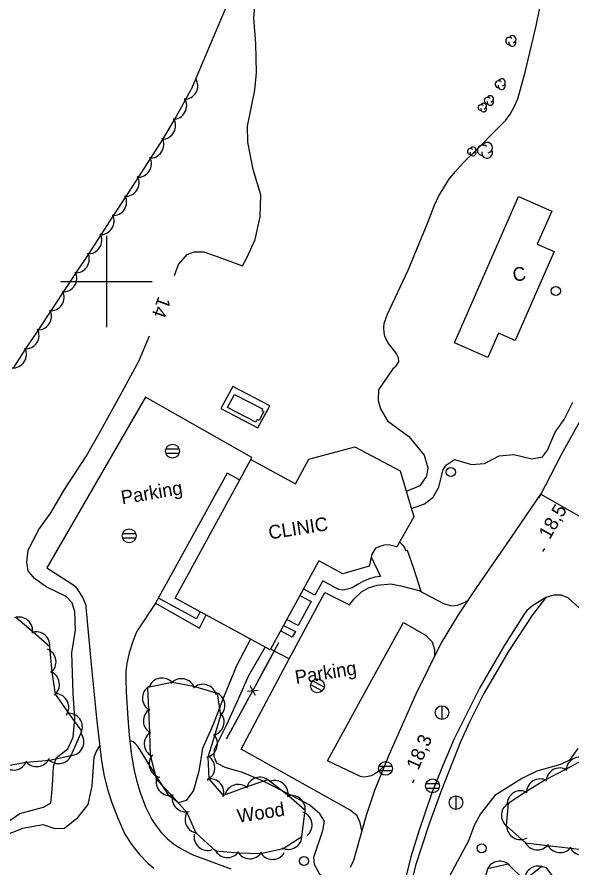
# Model space of a CAD drawing. Extents: x 646142 to 649934, y 5874075 to 5876351.
# Drawn here: x 646580.4 to 646702.1, y 5875071.6 to 5875258 of the extents above; entities that cross this region are included whole.
import ezdxf

# ---------------------------------------------------------------- set-up
doc = ezdxf.new("R2010")
doc.units = 0
for name, color, linetype in [('Niveau 2', 7, 'Continuous'), ('Niveau 21', 7, 'Continuous'), ('Niveau 22', 7, 'Continuous'), ('Niveau 3', 7, 'Continuous'), ('Niveau 31', 7, 'Continuous'), ('Niveau 36', 7, 'Continuous'), ('Niveau 37', 7, 'Continuous'), ('Niveau 44', 7, 'Continuous'), ('Niveau 52', 7, 'Continuous'), ('Niveau 61', 7, 'Continuous')]:
    doc.layers.add(name, color=color, linetype=linetype)

msp = doc.modelspace()

# ---------------------------------------------------------------- linework, layer by layer
at = {"layer": 'Niveau 2'}
for points in [[(646614.95, 5875201.33), (646615.78, 5875203.7), (646617.7, 5875205.89), (646619.22, 5875206.53), (646621.32, 5875206.51), (646624.86, 5875205.26), (646629.85, 5875203.47), (646630.77, 5875205.16), (646632.58, 5875209.19), (646633.69, 5875214.17), (646633.84, 5875218.98), (646632.15, 5875224.6), (646631.01, 5875230.53), (646630.9, 5875234.09), (646632.55, 5875241.97), (646632.93, 5875245.77), (646632.78, 5875252.23), (646632.31, 5875257.83), (646632.64, 5875262.09)], [(646663.47, 5875181.4), (646664.07, 5875182.4), (646664.07, 5875182.4), (646664.04, 5875183.27), (646663.52, 5875184.29), (646661.72, 5875186.64), (646661.01, 5875188), (646660.89, 5875188.82), (646660.8, 5875189.82), (646660.89, 5875190.77), (646661.55, 5875192.67), (646666.12, 5875202.5), (646670.45, 5875212.93), (646671.93, 5875216.78), (646672.89, 5875218.81), (646673.99, 5875220.55), (646675.08, 5875222.34), (646676.44, 5875224.04), (646678.31, 5875226.08), (646681.56, 5875229.3), (646685.21, 5875233.06), (646687.55, 5875235.37), (646688.53, 5875236.68), (646689.42, 5875238.28), (646690.21, 5875240.05), (646691.78, 5875245.89), (646694.21, 5875256.06), (646695.04, 5875260.05)], [(646573.8, 5875078.37), (646580.97, 5875083.36), (646583.71, 5875084.09), (646586.17, 5875084.74), (646587.78, 5875085.69), (646588.03, 5875087.69), (646588.25, 5875090.69), (646588.35, 5875093.62), (646589.01, 5875095.6), (646591.54, 5875097.49), (646592.72, 5875100.09), (646593.03, 5875104.15), (646592.69, 5875109.62), (646592.42, 5875118.54), (646593.18, 5875123.51), (646593.08, 5875127.54), (646592.45, 5875129.53), (646591.17, 5875130.9), (646586.79, 5875133.03), (646584.25, 5875134.88), (646582.83, 5875136.53), (646582.55, 5875138.49), (646582.86, 5875141.09), (646585.17, 5875145.59), (646587.79, 5875149.24), (646590.8, 5875154.37), (646595.62, 5875161.81), (646598.78, 5875167.31), (646602.98, 5875175.04), (646607.19, 5875182.67), (646609.46, 5875188.1)], [(646663.47, 5875181.4), (646662.78, 5875180.86), (646659.66, 5875176.22), (646659.58, 5875173.91), (646660.07, 5875172.07), (646661.65, 5875169.44), (646666.32, 5875166.05), (646669.68, 5875161.92), (646670.46, 5875159.14), (646670.14, 5875157.32), (646668.71, 5875155.19), (646665.75, 5875153.93)], [(646666.86, 5875150.19), (646669.73, 5875151.22), (646671.64, 5875152.7), (646672.86, 5875154.89), (646673.82, 5875158.75), (646674.54, 5875159.79), (646676.3, 5875160.97), (646680.05, 5875159.85), (646682.88, 5875160.07), (646686.11, 5875161.76), (646689.33, 5875162.06), (646693.24, 5875161.13), (646695.59, 5875161.54), (646696.74, 5875163.03), (646698.39, 5875166.93), (646700.37, 5875169.76), (646702.26, 5875173.57)], [(646631.58, 5875121.58), (646628.54, 5875115.74), (646625.63, 5875108.78), (646623.36, 5875102.87), (646621.07, 5875097.6), (646620.25, 5875092.61), (646619.05, 5875088.39), (646617.45, 5875086.19), (646615.77, 5875085.69), (646613.74, 5875087.22), (646611.01, 5875091.36), (646606.96, 5875097.93), (646606.35, 5875098.64), (646605.82, 5875099.02), (646605.11, 5875099.33)], [(646650.73, 5875068.29), (646650.71, 5875068.4), (646648.66, 5875068.54), (646646.8, 5875069.97), (646645.63, 5875072.15), (646645.5, 5875073.77), (646647.46, 5875079.63), (646647.81, 5875081.69), (646646.81, 5875083.25), (646644.56, 5875085.18), (646640.6, 5875087.32), (646634.24, 5875090.51), (646629.79, 5875092.33), (646626.03, 5875093.44), (646624.21, 5875094.41), (646623.63, 5875095.77), (646623.67, 5875097.46), (646626.36, 5875102.85), (646628.98, 5875108.46), (646631.23, 5875113.58), (646634.8, 5875119.82)], [(646598.51, 5875098.29), (646597.82, 5875097.1), (646597.2, 5875095.69), (646596.82, 5875089.38), (646595.9, 5875085.31), (646593.42, 5875082.19), (646590.77, 5875080.03), (646588.76, 5875079.95), (646586.11, 5875080.83), (646581.56, 5875080.04), (646578.52, 5875078.8)], [(646703.32, 5875097.59), (646701.56, 5875095.01), (646699.55, 5875094.1), (646694.39, 5875092.61), (646691.21, 5875091.08), (646685.13, 5875087.31), (646682.04, 5875083.29), (646680.62, 5875080.73), (646679.39, 5875077.38), (646676.93, 5875072.77), (646674.11, 5875067.54)]]:
    msp.add_lwpolyline(points, dxfattribs=at)
at = {"layer": 'Niveau 21'}
for points in [[(646694.12, 5875411.88), (646697.36, 5875401.63), (646703.44, 5875384.67), (646707.64, 5875372.11), (646715.11, 5875353.03), (646720.27, 5875339.11), (646724.65, 5875326.94), (646728.22, 5875316.76), (646732.53, 5875298.96), (646733.88, 5875291.06), (646734.27, 5875285.47), (646735.5, 5875271.45), (646735.82, 5875260.33), (646735.08, 5875248.4), (646733.47, 5875241.19), (646730.1, 5875229.05), (646722.56, 5875207.8), (646716.74, 5875193.89), (646710.6, 5875181.77), (646705.33, 5875172.18), (646699.67, 5875161.96), (646695.04, 5875152.91), (646694.77, 5875152.49)], [(646704.31, 5875144.26), (646705.72, 5875147.36), (646695.15, 5875153.34), (646687.62, 5875142.33), (646681.09, 5875132.83), (646677.08, 5875126.89), (646673.38, 5875120.78), (646667.81, 5875109.49), (646661.93, 5875096.14), (646658.74, 5875088.39), (646656.95, 5875082.93), (646654.14, 5875073.04), (646653.43, 5875071.52)], [(646703.74, 5875128.36), (646701.23, 5875130.62), (646699.67, 5875131.2), (646698.05, 5875131.19), (646696.35, 5875130.71), (646693.45, 5875128.86), (646692.2, 5875127.85), (646691.61, 5875127.06)], [(646691.61, 5875127.06), (646687.31, 5875120.22), (646681.83, 5875110.83), (646676.24, 5875099.68), (646673.61, 5875093.49), (646671.29, 5875087.63), (646668.49, 5875079.44), (646666.76, 5875073.84), (646664.76, 5875065.88)]]:
    msp.add_lwpolyline(points, dxfattribs=at)
at = {"layer": 'Niveau 22'}
for points in [[(646668.99, 5875131.99), (646667.38, 5875137.05), (646665.97, 5875141.01), (646665.66, 5875140.93), (646665.39, 5875141.65), (646665.07, 5875142.12), (646664.64, 5875142.56), (646664.27, 5875142.89)], [(646658.07, 5875139.65), (646660.08, 5875135.34), (646658.82, 5875135.14), (646657.65, 5875134.82), (646656.34, 5875134.32), (646655.37, 5875133.73), (646653.84, 5875132.82), (646652.84, 5875132.52), (646651.93, 5875132.35), (646650.93, 5875132.48), (646650.21, 5875132.82), (646647.46, 5875134.38), (646645.69, 5875131.22), (646643.16, 5875132.58)], [(646642.38, 5875131.15), (646644.87, 5875129.82), (646642.02, 5875124.53), (646639.51, 5875125.88)], [(646610.76, 5875129.47), (646620.4, 5875124), (646621.86, 5875126.88)], [(646620.53, 5875127.6), (646619.72, 5875126.04), (646611.38, 5875130.59)], [(646696.35, 5875130.71), (646693.41, 5875126.88), (646688.26, 5875119.04), (646682.76, 5875109.66), (646679.67, 5875103.49), (646677.6, 5875099.03), (646673.28, 5875088.11), (646670.73, 5875081.04), (646667.76, 5875071.97), (646665.24, 5875061.76)], [(646638.81, 5875124.6), (646641.42, 5875123.26), (646640.75, 5875122.03), (646638.14, 5875123.37)], [(646640.04, 5875117.25), (646635.98, 5875119.41)]]:
    msp.add_lwpolyline(points, dxfattribs=at)
at = {"layer": 'Niveau 3'}
for p, q in [((646695.68, 5875140.79), (646696.09, 5875141.48)), ((646667.17, 5875090.04), (646667.49, 5875090.78))]:
    msp.add_line(p, q, dxfattribs=at)
at = {"layer": 'Niveau 31'}
for points in [[(646676.32, 5875186.53), (646690.36, 5875218.64), (646697.64, 5875215.46), (646694.47, 5875208.21), (646698.16, 5875206.6), (646689.62, 5875187.06), (646685.97, 5875188.66), (646683.64, 5875183.33), (646676.32, 5875186.53)], [(646626.57, 5875172.36), (646628.07, 5875175.26), (646634.24, 5875172.07), (646634.06, 5875171.72), (646634.48, 5875171.5), (646633.46, 5875169.52), (646633.07, 5875169.72), (646632.78, 5875169.16), (646626.57, 5875172.36)], [(646646.53, 5875138.76), (646635.88, 5875119.23), (646615.06, 5875130.58), (646629.3, 5875156.69), (646631.63, 5875160.98), (646641.42, 5875155.64), (646644.35, 5875161.02), (646654.47, 5875163.76), (646664.4, 5875158.46), (646667.38, 5875148.42), (646663.65, 5875141.79), (646662.22, 5875142.18), (646661.17, 5875142.28), (646660.18, 5875141.93), (646658.96, 5875141.56), (646658.19, 5875140.2), (646657.62, 5875137.56), (646651.79, 5875135.89), (646646.53, 5875138.76), (646646.53, 5875138.76)]]:
    msp.add_lwpolyline(points, dxfattribs=at)
at = {"layer": 'Niveau 36'}
for p, q in [((646615.9, 5875163.27), (646613.02, 5875163.27)), ((646613.02, 5875162.35), (646615.9, 5875162.35)), ((646606.41, 5875144.69), (646603.53, 5875144.69)), ((646603.53, 5875143.77), (646606.41, 5875143.77)), ((646647.72, 5875111.05), (646645.2, 5875112.43)), ((646644.76, 5875111.63), (646647.28, 5875110.24)), ((646673.58, 5875103.95), (646673.58, 5875106.95)), ((646662.64, 5875093.68), (646659.76, 5875093.68)), ((646659.76, 5875092.76), (646662.64, 5875092.76)), ((646672.93, 5875089.84), (646670.05, 5875089.84)), ((646670.05, 5875088.92), (646672.93, 5875088.92)), ((646676.65, 5875084.22), (646676.65, 5875087.22))]:
    msp.add_line(p, q, dxfattribs=at)
for centre, radius in [((646698.53, 5875197.93), 1), ((646614.47, 5875162.81), 1.52), ((646675.51, 5875158.22), 1), ((646604.98, 5875144.24), 1.52), ((646646.25, 5875111.34), 1.52), ((646673.57, 5875105.46), 1.5), ((646661.2, 5875093.23), 1.52), ((646671.49, 5875089.39), 1.52), ((646676.64, 5875085.72), 1.5), ((646682.27, 5875075.71), 1), ((646643.31, 5875072.91), 1)]:
    msp.add_circle(centre, radius, dxfattribs=at)
at = {"layer": 'Niveau 37'}
for points in [[(646633.04, 5875112.04), (646637.81, 5875120.83)], [(646636.69, 5875118.77), (646626.35, 5875099.74)], [(646630.9, 5875110.2), (646633.27, 5875110.39)], [(646632.65, 5875109.25), (646631.52, 5875111.34)], [(646626.35, 5875099.74), (646631.13, 5875108.53)]]:
    msp.add_lwpolyline(points, dxfattribs=at)
at = {"layer": 'Niveau 44'}
for points in [[(646687.44, 5875298.42), (646687.98, 5875294.86), (646687.98, 5875294.86), (646686.39, 5875293.36), (646682.82, 5875293.66), (646667.09, 5875301.3), (646656.59, 5875302.96), (646652.33, 5875301.74), (646646.1, 5875297.32), (646633.25, 5875281.73), (646630.59, 5875274.9), (646628.63, 5875266.05), (646618.56, 5875242.09)], [(646579.51, 5875180.92), (646582.35, 5875185.22), (646585.01, 5875189.28), (646587.85, 5875193.57), (646590.53, 5875197.62), (646593.37, 5875201.91), (646596.05, 5875205.95), (646598.85, 5875210.27), (646601.49, 5875214.35), (646604.3, 5875218.66), (646606.94, 5875222.73), (646609.73, 5875227.06), (646612.36, 5875231.14), (646614.96, 5875235.6), (646617.31, 5875239.84), (646618.56, 5875242.09)], [(646577.59, 5875093.71), (646582.37, 5875094.56), (646587.51, 5875095.04), (646592.25, 5875096.08), (646594.58, 5875101.39), (646591.72, 5875105.31), (646588.8, 5875109.51), (646588.07, 5875114.31), (646587.59, 5875119.92), (646583.91, 5875123.08), (646580.12, 5875126.34)], [(646638.75, 5875075.68), (646642.87, 5875078.26), (646643.58, 5875084), (646639.93, 5875087.19), (646635.41, 5875090.71), (646630.8, 5875089.19), (646625.67, 5875087.27), (646622.48, 5875090.93), (646622.32, 5875095.8), (646623.73, 5875100.45), (646625.07, 5875104.87), (646624.38, 5875109.68), (646619.14, 5875111.19), (646614.38, 5875112.1), (646609.03, 5875110.99), (646609.22, 5875106.14), (646609.42, 5875101), (646609.61, 5875096.15), (646610.94, 5875090.77), (646614.34, 5875087.31), (646617.63, 5875083.53), (646619.6, 5875079.1), (646623.94, 5875075.14), (646628.94, 5875074.7), (646633.79, 5875074.57), (646638.75, 5875075.68)], [(646705.09, 5875095.4), (646700.82, 5875093.09), (646696.25, 5875090.69), (646692.11, 5875088.16), (646688.05, 5875085.51), (646687.62, 5875080.68), (646691.87, 5875076.91), (646696.69, 5875076.32), (646701.8, 5875075.71), (646706.62, 5875075.12)], [(646697.68, 5875062.83), (646699.56, 5875067.31), (646696.51, 5875071.45), (646695.48, 5875071.7), (646691.67, 5875068.69), (646688.11, 5875072.23), (646683.56, 5875071.23), (646682.34, 5875066.67), (646682.12, 5875061.82), (646687.56, 5875059.85), (646692.4, 5875060.22), (646696.67, 5875063.32), (646697.68, 5875062.83)]]:
    msp.add_lwpolyline(points, dxfattribs=at)
for centre, radius, start, end in [((646689.01, 5875253.15), 0.789, 282.2692, 149.7262), ((646688.33, 5875252.75), 0.789, 44.1153, 269.8039), ((646689.01, 5875252.36), 0.789, 166.9368, 29.6212), ((646617.02, 5875242.94), 3, 270.9654, 30.9433), ((646686, 5875243.27), 0.785, 44.1153, 269.8039), ((646686.67, 5875242.88), 0.785, 166.9368, 29.6212), ((646686.67, 5875243.67), 0.785, 282.2692, 149.7262), ((646614.59, 5875238.57), 3, 270.9654, 30.9433), ((646682.69, 5875238.47), 0.641, 282.2692, 149.7262), ((646683.55, 5875239.69), 0.706, 44.1153, 269.8039), ((646684.16, 5875239.34), 0.706, 166.9368, 29.6212), ((646684.16, 5875240.05), 0.706, 282.2692, 149.7262), ((646682.14, 5875238.15), 0.641, 44.1153, 269.8039), ((646682.69, 5875237.83), 0.641, 166.9368, 29.6212), ((646612.17, 5875234.2), 3, 270.9654, 30.9433), ((646609.56, 5875230.05), 3, 267.1642, 27.1422), ((646682.48, 5875228.78), 1.16, 44.1153, 269.8039), ((646683.47, 5875229.35), 1.16, 282.2692, 149.7262), ((646679.81, 5875228.53), 0.654, 44.1153, 269.8039), ((646680.38, 5875228.21), 0.654, 166.9368, 29.6212), ((646680.38, 5875228.86), 0.654, 282.2692, 149.7262), ((646683.47, 5875228.2), 1.16, 166.9368, 29.6212), ((646606.85, 5875225.85), 3, 267.1642, 27.1422), ((646604.14, 5875221.66), 3, 267.036, 27.0139), ((646601.42, 5875217.46), 3, 267.036, 27.0139), ((646598.69, 5875213.27), 3, 267.036, 27.0139), ((646595.97, 5875209.07), 3, 267.036, 27.0139), ((646593.24, 5875204.9), 3, 266.4815, 26.4595), ((646590.48, 5875200.74), 3, 266.4815, 26.4595), ((646587.72, 5875196.57), 3, 266.4815, 26.4595), ((646584.96, 5875192.39), 3, 266.6442, 26.6221), ((646582.21, 5875188.22), 3, 266.6442, 26.6221), ((646579.46, 5875184.04), 3, 266.6442, 26.6221), ((646580.81, 5875123.42), 3, 349.3141, 109.2921), ((646584.6, 5875120.16), 3, 349.3141, 109.2921), ((646585.94, 5875116.59), 3, 308.6446, 68.6225), ((646586.69, 5875111.65), 3, 308.6446, 68.6225), ((646612.17, 5875110.04), 3, 39.8135, 159.7914), ((646616.43, 5875109.91), 3, 19.2574, 139.2354), ((646610.88, 5875108.63), 3, 122.2592, 242.2371), ((646621.13, 5875108.67), 3, 14.0127, 133.9906), ((646588.72, 5875106.63), 3, 325.6758, 85.6538), ((646622.98, 5875107.03), 3, 308.1438, 68.1218), ((646591.72, 5875102.31), 3, 336.0802, 96.0581), ((646611.08, 5875103.64), 3, 122.2592, 242.2371), ((646622.79, 5875103.42), 3, 283.1289, 43.1069), ((646611.27, 5875098.64), 3, 122.2592, 242.2371), ((646592.04, 5875099.05), 3, 276.7162, 36.6941), ((646621.34, 5875098.64), 3, 283.1289, 43.1069), ((646584.69, 5875096.61), 3, 217.0397, 337.0176), ((646589.5, 5875097.28), 3, 222.3408, 342.3188), ((646612.34, 5875094.22), 3, 138.0798, 258.0577), ((646620.75, 5875093.36), 3, 295.6276, 55.6055), ((646703.79, 5875092.7), 3, 58.4543, 178.4322), ((646579.67, 5875095.87), 3, 220.018, 339.9959), ((646699.4, 5875090.32), 3, 58.4543, 178.4322), ((646613.9, 5875090.28), 3, 164.5357, 284.5137), ((646622.74, 5875087.94), 3, 341.0569, 101.0348), ((646633.65, 5875088.28), 3, 48.2108, 168.1887), ((646636.83, 5875087.56), 3, 348.8521, 108.8301), ((646695.1, 5875087.92), 3, 61.4016, 181.3796), ((646628.9, 5875086.72), 3, 48.2108, 168.1887), ((646690.83, 5875085.32), 3, 61.4016, 181.3796), ((646617.4, 5875086.71), 3, 164.5357, 284.5137), ((646640.59, 5875084.27), 3, 348.8521, 108.8301), ((646689.6, 5875082.94), 3, 114.9157, 234.8937), ((646620.22, 5875082.03), 3, 143.9414, 263.9193), ((646642.08, 5875080.8), 3, 310.8354, 70.8133), ((646690.73, 5875080.63), 3, 179.636, 299.6139), ((646622.19, 5875078.24), 3, 169.472, 289.45), ((646639.87, 5875078.47), 3, 242.0622, 2.0401), ((646694.49, 5875078.37), 3, 203.1267, 323.1047), ((646626.52, 5875076.67), 3, 204.8017, 324.7796), ((646631.41, 5875076.4), 3, 208.5539, 328.5319), ((646699.46, 5875077.77), 3, 203.1267, 323.1047), ((646704.42, 5875077.17), 3, 203.1267, 323.1047), ((646636.41, 5875076.27), 3, 208.5539, 328.5319), ((646686.24, 5875069.88), 3, 45.4089, 154.0892), ((646694.67, 5875068.81), 3, 68.2626, 188.2406)]:
    msp.add_arc(centre, radius, start, end, dxfattribs=at)
at = {"layer": 'Niveau 52'}
for points in [[(646635.79, 5875172.73), (646627.71, 5875177), (646625.08, 5875172.12), (646633.2, 5875167.89), (646635.79, 5875172.73), (646635.79, 5875172.73)], [(646631.63, 5875160.98), (646631.88, 5875161.39), (646608.58, 5875174.67), (646586.91, 5875137.18), (646592.43, 5875133.7), (646593.17, 5875133.14), (646593.74, 5875132.33), (646594.8, 5875130.65), (646595.5, 5875129.03), (646595.5, 5875128.59), (646596.65, 5875116), (646597.89, 5875103.57), (646598.89, 5875094.88), (646599.47, 5875091.54), (646600.21, 5875088.64), (646601.11, 5875085.9), (646602.52, 5875082.3), (646604.05, 5875078.8), (646605.54, 5875076.49), (646607.25, 5875074.32), (646609.05, 5875072.43), (646610.37, 5875071.36)], [(646629.18, 5875156.48), (646626.43, 5875157.94), (646610.77, 5875129.49), (646606.86, 5875123.64), (646606.42, 5875122.82), (646605.78, 5875121.05), (646604.98, 5875118.54), (646604.48, 5875116.23), (646604.23, 5875114.65), (646604.21, 5875113.05), (646604.32, 5875109.96), (646604.69, 5875104.27), (646604.97, 5875100.5), (646605.43, 5875096.67), (646606.01, 5875093.09), (646606.58, 5875090.63), (646607.31, 5875088.14), (646608.52, 5875084.81), (646609.91, 5875082), (646610.65, 5875080.91), (646612.06, 5875079.08), (646613.38, 5875077.81), (646614.71, 5875076.72), (646615.81, 5875075.97), (646617.12, 5875075.26), (646618.79, 5875074.35), (646622.51, 5875072.93), (646627.25, 5875071.2)], [(646656, 5875079.58), (646655.61, 5875081.28), (646654.97, 5875082.8), (646653.44, 5875084.1), (646629.51, 5875097.43), (646640.07, 5875117.29), (646647.89, 5875131.78), (646653.27, 5875129.12), (646654.28, 5875130.39), (646655.95, 5875131.97), (646657.47, 5875132.85), (646659.37, 5875133.42), (646662.34, 5875133.67), (646664.58, 5875133.26), (646668.51, 5875132.25), (646673.92, 5875129.36), (646675.7, 5875128.89), (646676.95, 5875129.05), (646678.13, 5875129.5), (646679.21, 5875130.04)], [(646661.02, 5875093.92), (646660.18, 5875093.04), (646659.52, 5875092.44), (646658.66, 5875091.86), (646658.01, 5875091.6), (646657.02, 5875091.4), (646656.35, 5875091.32), (646655.71, 5875091.45), (646648.5, 5875094.9), (646657, 5875110.5), (646665.14, 5875125.26), (646669.97, 5875122.41), (646671.4, 5875120.99), (646671.93, 5875119.33), (646671.93, 5875117.86)]]:
    msp.add_lwpolyline(points, dxfattribs=at)
at = {"layer": 'Niveau 61'}
for points in [[(646600, 5875210), (646600, 5875200), (646600, 5875190)], [(646590, 5875200), (646600, 5875200), (646610, 5875200)]]:
    msp.add_lwpolyline(points, dxfattribs=at)

# ---------------------------------------------------------------- texts
at = {"layer": 'Niveau 2'}
msp.add_text('14', height=3, rotation=250.212, dxfattribs=at).set_placement((646611.41, 5875196.93))
at = {"layer": 'Niveau 3'}
for s, rotation, p in [('18,5 ', 59.8044, (646697.17, 5875143.26)), ('18,3 ', 66.3521, (646668.36, 5875092.67))]:
    msp.add_text(s, height=3, rotation=rotation, dxfattribs=at).set_placement(p)
at = {"layer": 'Niveau 31'}
for s, rotation, p in [('C', 8.9405, (646689.3, 5875199.94)), ('CLINIC', 8.941, (646635.76, 5875143.43))]:
    msp.add_text(s, height=3, rotation=rotation, dxfattribs=at).set_placement(p)
at = {"layer": 'Niveau 44'}
msp.add_text('Wood', height=3, rotation=8.9405, dxfattribs=at).set_placement((646628.9, 5875081.27))
at = {"layer": 'Niveau 52'}
for rotation, p in [(9.5068, (646603.44, 5875151.12)), (9.0982, (646641.58, 5875111.69))]:
    msp.add_text('Parking', height=3, rotation=rotation, dxfattribs=at).set_placement(p)

doc.saveas('drawing.dxf')
